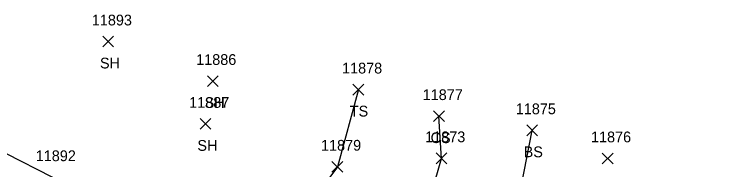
# Model space of a CAD drawing. Extents: x 1462089 to 1464015, y 730534 to 736144.
# Drawn here: x 1463289.7 to 1463424.3, y 732299.6 to 732328.4 of the extents above; entities that cross this region are included whole.
import ezdxf

# ---------------------------------------------------------------- set-up
doc = ezdxf.new("R2010")
doc.units = 0
for name, color, linetype in [('L_A', 7, 'Continuous'), ('L_I', 7, 'Continuous'), ('L_TIC', 7, 'Continuous'), ('LELB', 7, 'Continuous')]:
    doc.layers.add(name, color=color, linetype=linetype)

msp = doc.modelspace()

# ---------------------------------------------------------------- linework, layer by layer
at = {"layer": 'L_TIC'}
for points in [[(1463306.05, 732322.35), (1463308.05, 732324.35)], [(1463308.05, 732322.35), (1463306.05, 732324.35)], [(1463325.46, 732315), (1463327.46, 732317)], [(1463327.46, 732315), (1463325.46, 732317)], [(1463352.45, 732313.41), (1463354.45, 732315.41)], [(1463354.45, 732313.41), (1463352.45, 732315.41)], [(1463367.4, 732308.47), (1463369.4, 732310.47)], [(1463369.4, 732308.47), (1463367.4, 732310.47)], [(1463324.11, 732307.03), (1463326.11, 732309.03)], [(1463326.11, 732307.03), (1463324.11, 732309.03)], [(1463384.66, 732305.84), (1463386.66, 732307.84)], [(1463386.66, 732305.84), (1463384.66, 732307.84)], [(1463367.86, 732300.63), (1463369.86, 732302.63)], [(1463369.86, 732300.63), (1463367.86, 732302.63)], [(1463398.67, 732300.61), (1463400.67, 732302.61)], [(1463400.67, 732300.61), (1463398.67, 732302.61)], [(1463348.56, 732299.06), (1463350.56, 732301.06)], [(1463350.56, 732299.06), (1463348.56, 732301.06)]]:
    msp.add_lwpolyline(points, dxfattribs=at)
at = {"layer": 'LELB'}
for points in [[(1463353.45, 732314.41), (1463349.56, 732300.06), (1463340.15, 732287.27), (1463315.35, 732290.47), (1463296.66, 732298.11), (1463279.7, 732306.81)], [(1463363.72, 732283.68), (1463368.86, 732301.63), (1463368.4, 732309.47)], [(1463557.3, 732106.35), (1463552.19, 732121.61), (1463552.55, 732135.09), (1463534.35, 732149.35), (1463521.68, 732158.26), (1463501.58, 732186.26), (1463454.39, 732235.87), (1463413.8, 732269.34), (1463382.3, 732289.32), (1463385.66, 732306.84)]]:
    msp.add_lwpolyline(points, dxfattribs=at)

# ---------------------------------------------------------------- texts
at = {"layer": 'L_A'}
for s, p in [('SH', (1463305.54, 732318.35)), ('SH', (1463324.95, 732311)), ('TS', (1463351.86, 732309.41)), ('CS', (1463366.84, 732304.47)), ('SH', (1463323.6, 732303.03)), ('BS', (1463384.1, 732301.84))]:
    msp.add_text(s, height=2, dxfattribs=at).set_placement(p)
at = {"layer": 'L_I'}
for s, p in [('11893', (1463304.03, 732326.35)), ('11886', (1463323.38, 732319)), ('11878', (1463350.43, 732317.41)), ('11877', (1463365.38, 732312.47)), ('11887', (1463322.08, 732311.03)), ('11875', (1463382.64, 732309.84)), ('11873', (1463365.84, 732304.63)), ('11876', (1463396.59, 732304.61)), ('11879', (1463346.53, 732303.06)), ('11892', (1463293.63, 732301.11))]:
    msp.add_text(s, height=2, dxfattribs=at).set_placement(p)

doc.saveas('drawing.dxf')
